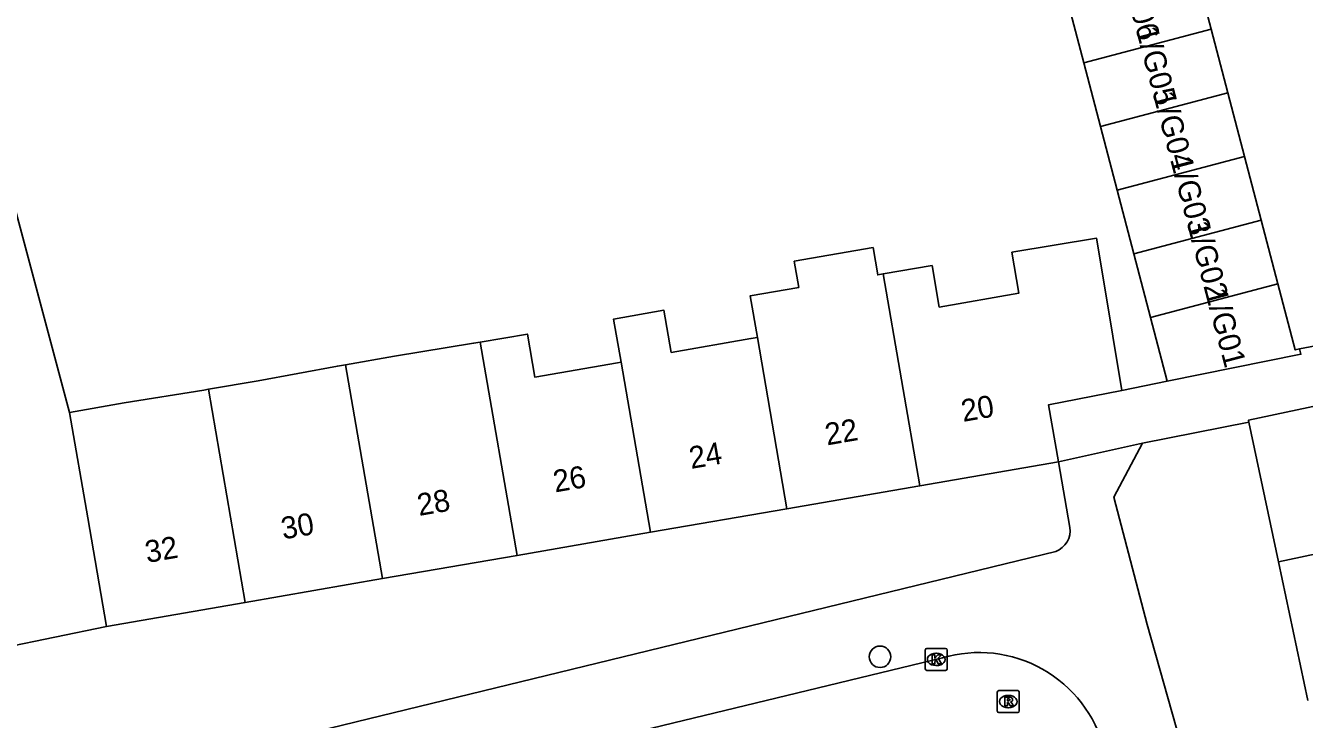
# Model space of a CAD drawing. Extents: x 159053 to 160041, y 380450 to 381422.
# Drawn here: x 159742 to 159800.1, y 381298.3 to 381329.8 of the extents above; entities that cross this region are included whole.
import ezdxf

# ---------------------------------------------------------------- set-up
doc = ezdxf.new("R2010")
doc.units = 0
for name, color, linetype in [('IMGEO_Boom', 7, 'Continuous'), ('IMGEO_Kolk', 7, 'Continuous'), ('IMGEO_Muur', 7, 'Continuous'), ('IMGEO_Pand', 7, 'Continuous'), ('IMGEO_Pand_nummerreeks', 7, 'Continuous'), ('IMGEO_Rijbaan_lokaal_open', 7, 'Continuous'), ('IMGEO_Rioolput', 7, 'Continuous'), ('IMGEO_Voetpad_open', 7, 'Continuous')]:
    doc.layers.add(name, color=color, linetype=linetype)

msp = doc.modelspace()

# ---------------------------------------------------------------- linework, layer by layer
at = {"layer": 'IMGEO_Boom'}
msp.add_circle((159780.842, 381301.166), 0.489, dxfattribs=at)
at = {"layer": 'IMGEO_Kolk'}
for p, q in [((159782.893, 381300.621), (159782.893, 381301.473)), ((159782.968, 381301.547), (159783.82, 381301.547)), ((159783.894, 381301.473), (159783.894, 381300.621)), ((159783.404, 381300.767), (159783.379, 381300.767)), ((159783.381, 381301.327), (159783.406, 381301.327)), ((159783.82, 381300.547), (159782.968, 381300.547))]:
    msp.add_line(p, q, dxfattribs=at)
for points in [[(159782.893, 381300.621), (159782.893, 381301.473)], [(159782.968, 381301.547), (159783.82, 381301.547)], [(159783.894, 381301.473), (159783.894, 381300.621)], [(159783.214, 381301.247), (159783.337, 381301.247), (159783.337, 381301.096), (159783.467, 381301.247), (159783.631, 381301.247), (159783.485, 381301.096), (159783.638, 381300.847), (159783.486, 381300.847), (159783.401, 381301.011), (159783.337, 381300.944), (159783.337, 381300.847), (159783.214, 381300.847), (159783.214, 381301.247)], [(159783.82, 381300.547), (159782.968, 381300.547)]]:
    msp.add_lwpolyline(points, dxfattribs=at)
for centre, start, end in [((159782.97, 381301.471), 91.55205, 178.44795), ((159782.97, 381301.471), 91.55205, 178.44795), ((159783.818, 381301.471), 1.55205, 88.44795), ((159783.818, 381301.471), 1.55205, 88.44795), ((159782.97, 381300.623), 181.55205, 268.44795), ((159782.97, 381300.623), 181.55205, 268.44795), ((159783.818, 381300.623), 271.55205, 358.44795), ((159783.818, 381300.623), 271.55205, 358.44795)]:
    msp.add_arc(centre, 0.0765, start, end, dxfattribs=at)
for centre, major_axis, ratio, start_param, end_param in [((159783.38, 381301.047), (-0.387, 0.002), 0.722429, 4.712389, 7.853982), ((159783.405, 381301.047), (-0.39, 0.002), 0.717154, 1.570796, 4.712389)]:
    msp.add_ellipse(centre, major_axis=major_axis, ratio=ratio, start_param=start_param, end_param=end_param, dxfattribs=at)
at = {"layer": 'IMGEO_Muur'}
for points in [[(159791.832, 381313.267), (159793.891, 381313.689)], [(159797.599, 381311.828), (159792.775, 381310.875), (159791.465, 381308.408), (159792.98, 381302.636)]]:
    msp.add_lwpolyline(points, dxfattribs=at)
at = {"layer": 'IMGEO_Pand'}
for points in [[(159795.892, 381329.667), (159795.134, 381332.559)], [(159789.343, 381331.041), (159790.101, 381328.149)], [(159790.101, 381328.149), (159795.892, 381329.667)], [(159796.65, 381326.775), (159795.892, 381329.667)], [(159790.101, 381328.149), (159790.859, 381325.257)], [(159796.65, 381326.775), (159790.859, 381325.257)], [(159797.408, 381323.883), (159796.65, 381326.775)], [(159790.859, 381325.257), (159791.617, 381322.365)], [(159791.617, 381322.365), (159797.408, 381323.883)], [(159798.166, 381320.991), (159797.408, 381323.883)], [(159791.617, 381322.365), (159792.375, 381319.473)], [(159792.375, 381319.473), (159798.166, 381320.991)], [(159798.924, 381318.099), (159798.166, 381320.991)], [(159791.832, 381313.267), (159791.012, 381318.2), (159790.683, 381320.178), (159786.836, 381319.539), (159787.146, 381317.676), (159783.53, 381317.051), (159783.205, 381318.935), (159780.99, 381318.552)], [(159780.99, 381318.552), (159780.74, 381318.509), (159780.525, 381319.749), (159776.943, 381319.131), (159777.148, 381317.945), (159774.943, 381317.564), (159775.27, 381315.67)], [(159792.375, 381319.473), (159793.133, 381316.581)], [(159782.648, 381308.934), (159780.99, 381318.552)], [(159798.924, 381318.099), (159793.133, 381316.581)], [(159799.904, 381315.156), (159799.709, 381315.105), (159798.924, 381318.099)], [(159775.27, 381315.67), (159774.976, 381315.619), (159771.351, 381314.992), (159771.021, 381316.902), (159768.735, 381316.507), (159769.073, 381314.547)], [(159793.133, 381316.581), (159793.891, 381313.689)], [(159762.677, 381315.455), (159762.374, 381315.403), (159758.781, 381314.814), (159756.552, 381314.428)], [(159769.073, 381314.547), (159768.913, 381314.519), (159765.153, 381313.869), (159764.815, 381315.825), (159762.677, 381315.455)], [(159764.349, 381305.773), (159762.677, 381315.455)], [(159775.27, 381315.67), (159776.612, 381307.891)], [(159799.904, 381315.156), (159799.969, 381314.909), (159793.891, 381313.689)], [(159756.552, 381314.428), (159756.185, 381314.365), (159752.584, 381313.706), (159750.323, 381313.315)], [(159756.552, 381314.428), (159758.228, 381304.715)], [(159770.406, 381306.819), (159769.073, 381314.547)], [(159750.323, 381313.315), (159750.117, 381313.28), (159746.496, 381312.693), (159744.009, 381312.263)], [(159750.323, 381313.315), (159751.992, 381303.637)], [(159791.832, 381313.267), (159788.5, 381312.615), (159788.948, 381310.023)], [(159797.599, 381311.828), (159797.582, 381311.908), (159805.223, 381313.532)], [(159745.687, 381302.548), (159744.836, 381307.476), (159744.009, 381312.263)], [(159798.95, 381305.472), (159797.599, 381311.828)], [(159782.648, 381308.934), (159788.948, 381310.023)], [(159776.612, 381307.891), (159782.648, 381308.934)], [(159770.406, 381306.819), (159776.612, 381307.891)], [(159764.349, 381305.773), (159770.406, 381306.819)], [(159806.591, 381307.092), (159798.95, 381305.472)], [(159758.228, 381304.715), (159764.349, 381305.773)], [(159800.287, 381299.179), (159798.95, 381305.472)], [(159751.992, 381303.637), (159758.228, 381304.715)], [(159745.687, 381302.548), (159751.992, 381303.637)]]:
    msp.add_lwpolyline(points, dxfattribs=at)
at = {"layer": 'IMGEO_Rijbaan_lokaal_open'}
for points in [[(159821.03, 381319.565), (159818.441, 381318.912), (159815.149, 381318.172), (159811.444, 381317.422), (159806.217, 381316.335), (159799.904, 381315.156)], [(159783.675, 381301.114), (159758.705, 381295.078)]]:
    msp.add_lwpolyline(points, dxfattribs=at)
msp.add_arc((159785.349, 381295.496), 5.863, 14.60697, 106.59092, dxfattribs=at)
at = {"layer": 'IMGEO_Rioolput'}
for p, q in [((159786.245, 381299.631), (159787.097, 381299.631)), ((159786.17, 381298.705), (159786.17, 381299.557)), ((159786.658, 381299.411), (159786.683, 381299.411)), ((159787.171, 381299.557), (159787.171, 381298.705)), ((159787.097, 381298.631), (159786.245, 381298.631)), ((159786.681, 381298.851), (159786.656, 381298.851))]:
    msp.add_line(p, q, dxfattribs=at)
for points in [[(159786.245, 381299.631), (159787.097, 381299.631)], [(159786.17, 381298.705), (159786.17, 381299.557)], [(159786.759, 381299.329), (159786.507, 381299.331), (159786.507, 381298.931)], [(159786.507, 381298.931), (159786.631, 381298.931), (159786.631, 381299.093), (159786.642, 381299.093)], [(159786.685, 381299.25), (159786.631, 381299.25), (159786.631, 381299.169)], [(159786.631, 381299.169), (159786.683, 381299.169)], [(159786.689, 381299.064), (159786.76, 381298.931), (159786.9, 381298.931), (159786.835, 381299.057)], [(159787.171, 381299.557), (159787.171, 381298.705)], [(159787.097, 381298.631), (159786.245, 381298.631)]]:
    msp.add_lwpolyline(points, dxfattribs=at)
for centre, radius, start, end in [((159786.247, 381299.555), 0.0765, 91.55205, 178.44795), ((159786.247, 381299.555), 0.0765, 91.55205, 178.44795), ((159787.095, 381299.555), 0.0765, 1.55205, 88.44795), ((159787.095, 381299.555), 0.0765, 1.55205, 88.44795), ((159786.641, 381299.04), 0.0533, 26.02933, 88.69889), ((159786.667, 381299.358), 0.19, 274.7715, 282.96867), ((159786.691, 381299.154), 0.0964, 77.00612, 93.18647), ((159786.705, 381299.211), 0.0378, 276.66336, 79.67722), ((159786.758, 381299.219), 0.109, 350.36119, 89.41601), ((159786.756, 381299.219), 0.112, 277.58423, 350.98172), ((159786.74, 381299.004), 0.108, 29.51342, 73.79051), ((159786.247, 381298.707), 0.0765, 181.55205, 268.44795), ((159786.247, 381298.707), 0.0765, 181.55205, 268.44795), ((159787.095, 381298.707), 0.0765, 271.55205, 358.44795), ((159787.095, 381298.707), 0.0765, 271.55205, 358.44795)]:
    msp.add_arc(centre, radius, start, end, dxfattribs=at)
for centre, major_axis, ratio, start_param, end_param in [((159786.657, 381299.131), (-0.387, 0.002), 0.722429, 4.712389, 7.853982), ((159786.682, 381299.131), (-0.39, 0.002), 0.717154, 1.570796, 4.712389)]:
    msp.add_ellipse(centre, major_axis=major_axis, ratio=ratio, start_param=start_param, end_param=end_param, dxfattribs=at)
at = {"layer": 'IMGEO_Voetpad_open'}
for points in [[(159744.009, 381312.263), (159738.595, 381332.49)], [(159793.891, 381313.689), (159791.832, 381313.267)], [(159797.599, 381311.828), (159792.775, 381310.875)], [(159788.948, 381310.023), (159792.775, 381310.875)], [(159792.775, 381310.875), (159791.465, 381308.408), (159792.98, 381302.636), (159803.224, 381266.41), (159803.729, 381264.058), (159804.394, 381260.964), (159795.723, 381259.112)], [(159788.948, 381310.023), (159789.473, 381307.044)], [(159788.825, 381305.954), (159667.86, 381276.518)], [(159740.988, 381301.579), (159745.687, 381302.548)]]:
    msp.add_lwpolyline(points, dxfattribs=at)
msp.add_arc((159788.471, 381306.902), 1.012, 290.4664, 8.07102, dxfattribs=at)

# ---------------------------------------------------------------- texts
at = {"layer": 'IMGEO_Pand_nummerreeks'}
for s, rotation, p in [('1/G06', 284.76219, (159791.688, 381332.607)), ('1/G05', 284.76219, (159792.464, 381329.659)), ('1/G04', 284.76219, (159793.241, 381326.71)), ('1/G03', 284.76219, (159794.018, 381323.762)), ('1/G02', 284.76219, (159794.794, 381320.82)), ('1/G01', 284.76219, (159795.6, 381317.759)), ('20', 9.80325, (159784.618, 381311.832)), ('22', 9.80331, (159778.432, 381310.763)), ('24', 9.80331, (159772.255, 381309.695)), ('26', 9.80331, (159766.075, 381308.627)), ('28', 9.80331, (159759.898, 381307.56)), ('30', 9.80325, (159753.717, 381306.492)), ('32', 9.80325, (159747.531, 381305.424))]:
    msp.add_text(s, height=1, rotation=rotation, dxfattribs=at).set_placement(p)

doc.saveas('drawing.dxf')
